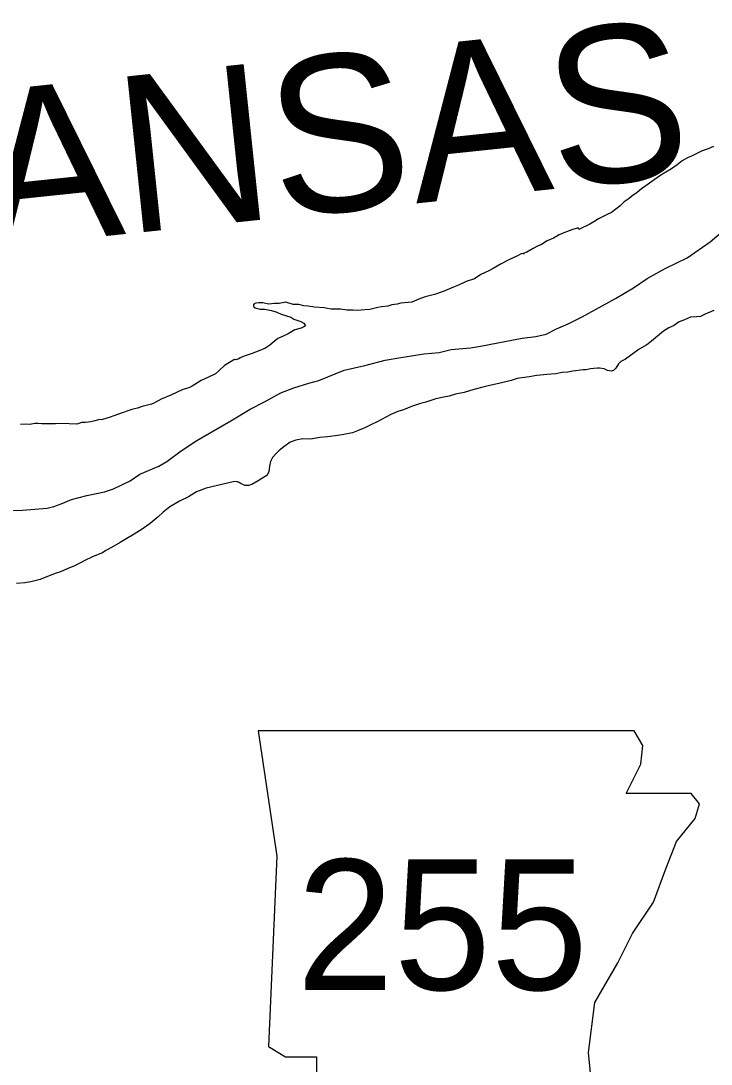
# Model space of a CAD drawing. Extents: x -939622 to -934245, y 1383184 to 1385301.
# Drawn here: x -936353.98 to -936345.6, y 1384560.75 to 1384573.42 of the extents above; entities that cross this region are included whole.
import ezdxf

# ---------------------------------------------------------------- set-up
doc = ezdxf.new("R2010")
doc.units = 0
for name, color, linetype in [('Level 2', 7, 'Continuous'), ('Level 21', 7, 'Continuous'), ('Level 9', 7, 'Continuous')]:
    doc.layers.add(name, color=color, linetype=linetype)

msp = doc.modelspace()

# ---------------------------------------------------------------- linework, layer by layer
at = {"layer": 'Level 2'}
msp.add_lwpolyline([(-936355.706, 1384567.471), (-936353.956, 1384567.482), (-936353.656, 1384567.505), (-936353.575, 1384567.523), (-936353.486, 1384567.557), (-936353.363, 1384567.609), (-936353.175, 1384567.658), (-936352.962, 1384567.701), (-936352.851, 1384567.741), (-936352.648, 1384567.835), (-936352.532, 1384567.917), (-936352.379, 1384567.981), (-936352.302, 1384568.014), (-936352.206, 1384568.072), (-936352.03, 1384568.202), (-936351.842, 1384568.326), (-936351.43, 1384568.566), (-936351.194, 1384568.706), (-936351.018, 1384568.794), (-936350.823, 1384568.903), (-936350.662, 1384568.967), (-936350.483, 1384569.022), (-936350.36, 1384569.056), (-936350.052, 1384569.178), (-936349.801, 1384569.236), (-936349.555, 1384569.301), (-936349.367, 1384569.335), (-936349.211, 1384569.357), (-936349.088, 1384569.379), (-936348.899, 1384569.395), (-936348.753, 1384569.429), (-936348.519, 1384569.452), (-936348.399, 1384569.473), (-936347.894, 1384569.569), (-936347.729, 1384569.588), (-936347.603, 1384569.616), (-936347.475, 1384569.68), (-936347.337, 1384569.744), (-936347.164, 1384569.829), (-936346.761, 1384570.051), (-936346.543, 1384570.178), (-936346.375, 1384570.293), (-936346.157, 1384570.415), (-936345.891, 1384570.542), (-936345.611, 1384570.736), (-936345.447, 1384570.881)], dxfattribs=at)
msp.add_lwpolyline([(-936355.706, 1384567.471), (-936353.956, 1384567.482), (-936353.656, 1384567.505), (-936353.575, 1384567.523), (-936353.486, 1384567.557), (-936353.363, 1384567.609), (-936353.175, 1384567.658), (-936352.962, 1384567.701), (-936352.851, 1384567.741), (-936352.648, 1384567.835), (-936352.532, 1384567.917), (-936352.379, 1384567.981), (-936352.302, 1384568.014), (-936352.206, 1384568.072), (-936352.03, 1384568.202), (-936351.842, 1384568.326), (-936351.43, 1384568.566), (-936351.194, 1384568.706), (-936351.018, 1384568.794), (-936350.823, 1384568.903), (-936350.662, 1384568.967), (-936350.483, 1384569.022), (-936350.36, 1384569.056), (-936350.052, 1384569.178), (-936349.801, 1384569.236), (-936349.555, 1384569.301), (-936349.367, 1384569.335), (-936349.211, 1384569.357), (-936349.088, 1384569.379), (-936348.899, 1384569.395), (-936348.753, 1384569.429), (-936348.519, 1384569.452), (-936348.399, 1384569.473), (-936347.894, 1384569.569), (-936347.729, 1384569.588), (-936347.603, 1384569.616), (-936347.475, 1384569.68), (-936347.337, 1384569.744), (-936347.164, 1384569.829), (-936346.761, 1384570.051), (-936346.543, 1384570.178), (-936346.375, 1384570.293), (-936346.157, 1384570.415), (-936345.891, 1384570.542), (-936345.611, 1384570.736), (-936345.447, 1384570.881)], dxfattribs=at)
at = {"layer": 'Level 21'}
msp.add_lwpolyline([(-936351.097, 1384564.802), (-936350.869, 1384563.279), (-936350.97, 1384560.97), (-936350.767, 1384560.843), (-936350.387, 1384560.843), (-936350.387, 1384560.031), (-936347.189, 1384560.031), (-936347.037, 1384560.361), (-936347.088, 1384560.894), (-936347.012, 1384561.503), (-936346.732, 1384561.985), (-936346.555, 1384562.34), (-936346.301, 1384562.721), (-936346.149, 1384563.127), (-936346.022, 1384563.457), (-936345.794, 1384563.736), (-936345.743, 1384563.914), (-936345.844, 1384564.041), (-936346.631, 1384564.041), (-936346.453, 1384564.396), (-936346.428, 1384564.624), (-936346.533, 1384564.8)], close=True, dxfattribs=at)
at = {"layer": 'Level 9'}
for points in [[(-936345.573, 1384571.895), (-936345.636, 1384571.865), (-936345.711, 1384571.842), (-936345.781, 1384571.807), (-936345.829, 1384571.783), (-936345.886, 1384571.756), (-936345.952, 1384571.721), (-936346.012, 1384571.671), (-936346.082, 1384571.626), (-936346.151, 1384571.585), (-936346.223, 1384571.54), (-936346.32, 1384571.469), (-936346.392, 1384571.419), (-936346.446, 1384571.38), (-936346.498, 1384571.336), (-936346.561, 1384571.294), (-936346.597, 1384571.262), (-936346.655, 1384571.223), (-936346.703, 1384571.176), (-936346.808, 1384571.096), (-936346.869, 1384571.066), (-936346.92, 1384571.043), (-936346.968, 1384571.016), (-936347.022, 1384570.981), (-936347.073, 1384570.951), (-936347.206, 1384570.886), (-936347.215, 1384570.907), (-936347.29, 1384570.884), (-936347.386, 1384570.849), (-936347.443, 1384570.822), (-936347.515, 1384570.784), (-936347.59, 1384570.749), (-936347.66, 1384570.707), (-936347.708, 1384570.684), (-936347.762, 1384570.657), (-936347.837, 1384570.613), (-936347.882, 1384570.598), (-936347.87, 1384570.595), (-936347.906, 1384570.593), (-936347.952, 1384570.566), (-936348.063, 1384570.516), (-936348.147, 1384570.472), (-936348.247, 1384570.413), (-936348.298, 1384570.386), (-936348.394, 1384570.342), (-936348.472, 1384570.289), (-936348.574, 1384570.257), (-936348.665, 1384570.212), (-936348.728, 1384570.186), (-936348.851, 1384570.136), (-936348.956, 1384570.098), (-936349.07, 1384570.072), (-936349.146, 1384570.04), (-936349.233, 1384570.004), (-936349.365, 1384569.994), (-936349.41, 1384569.982), (-936349.476, 1384569.971), (-936349.524, 1384569.956), (-936349.602, 1384569.948), (-936349.644, 1384569.942), (-936349.74, 1384569.916), (-936349.803, 1384569.911), (-936349.893, 1384569.906), (-936349.95, 1384569.909), (-936350.021, 1384569.91), (-936350.099, 1384569.919), (-936350.21, 1384569.92), (-936350.255, 1384569.93), (-936350.297, 1384569.936), (-936350.413, 1384569.946), (-936350.491, 1384569.956), (-936350.542, 1384569.962), (-936350.602, 1384569.975), (-936350.674, 1384569.976), (-936350.76, 1384570.004), (-936350.841, 1384569.989), (-936350.898, 1384569.99), (-936350.973, 1384569.981), (-936351.039, 1384569.997), (-936351.087, 1384569.998), (-936351.126, 1384569.992), (-936351.147, 1384569.986), (-936351.153, 1384569.971), (-936351.153, 1384569.962), (-936351.15, 1384569.947), (-936351.132, 1384569.938), (-936351.076, 1384569.919), (-936351.016, 1384569.922), (-936350.935, 1384569.903), (-936350.869, 1384569.884), (-936350.816, 1384569.86), (-936350.753, 1384569.838), (-936350.702, 1384569.823), (-936350.663, 1384569.799), (-936350.577, 1384569.771)], [(-936345.573, 1384571.895), (-936345.636, 1384571.865), (-936345.711, 1384571.842), (-936345.781, 1384571.807), (-936345.829, 1384571.783), (-936345.886, 1384571.756), (-936345.952, 1384571.721), (-936346.012, 1384571.671), (-936346.082, 1384571.626), (-936346.151, 1384571.585), (-936346.223, 1384571.54), (-936346.32, 1384571.469), (-936346.392, 1384571.419), (-936346.446, 1384571.38), (-936346.498, 1384571.336), (-936346.561, 1384571.294), (-936346.597, 1384571.262), (-936346.655, 1384571.223), (-936346.703, 1384571.176), (-936346.808, 1384571.096), (-936346.869, 1384571.066), (-936346.92, 1384571.043), (-936346.968, 1384571.016), (-936347.022, 1384570.981), (-936347.073, 1384570.951), (-936347.206, 1384570.886), (-936347.215, 1384570.907), (-936347.29, 1384570.884), (-936347.386, 1384570.849), (-936347.443, 1384570.822), (-936347.515, 1384570.784), (-936347.59, 1384570.749), (-936347.66, 1384570.707), (-936347.708, 1384570.684), (-936347.762, 1384570.657), (-936347.837, 1384570.613), (-936347.882, 1384570.598), (-936347.87, 1384570.595), (-936347.906, 1384570.593), (-936347.952, 1384570.566), (-936348.063, 1384570.516), (-936348.147, 1384570.472), (-936348.247, 1384570.413), (-936348.298, 1384570.386), (-936348.394, 1384570.342), (-936348.472, 1384570.289), (-936348.574, 1384570.257), (-936348.665, 1384570.212), (-936348.728, 1384570.186), (-936348.851, 1384570.136), (-936348.956, 1384570.098), (-936349.07, 1384570.072), (-936349.146, 1384570.04), (-936349.233, 1384570.004), (-936349.365, 1384569.994), (-936349.41, 1384569.982), (-936349.476, 1384569.971), (-936349.524, 1384569.956), (-936349.602, 1384569.948), (-936349.644, 1384569.942), (-936349.74, 1384569.916), (-936349.803, 1384569.911), (-936349.893, 1384569.906), (-936349.95, 1384569.909), (-936350.021, 1384569.91), (-936350.099, 1384569.919), (-936350.21, 1384569.92), (-936350.255, 1384569.93), (-936350.297, 1384569.936), (-936350.413, 1384569.946), (-936350.491, 1384569.956), (-936350.542, 1384569.962), (-936350.602, 1384569.975), (-936350.674, 1384569.976), (-936350.76, 1384570.004), (-936350.841, 1384569.989), (-936350.898, 1384569.99), (-936350.973, 1384569.981), (-936351.039, 1384569.997), (-936351.087, 1384569.998), (-936351.126, 1384569.992), (-936351.147, 1384569.986), (-936351.153, 1384569.971), (-936351.153, 1384569.962), (-936351.15, 1384569.947), (-936351.132, 1384569.938), (-936351.076, 1384569.919), (-936351.016, 1384569.922), (-936350.935, 1384569.903), (-936350.869, 1384569.884), (-936350.816, 1384569.86), (-936350.753, 1384569.838), (-936350.702, 1384569.823), (-936350.663, 1384569.799), (-936350.577, 1384569.771)], [(-936345.567, 1384569.905), (-936345.672, 1384569.861), (-936345.73, 1384569.831), (-936345.778, 1384569.829), (-936345.853, 1384569.823), (-936345.925, 1384569.791), (-936345.988, 1384569.765), (-936346.057, 1384569.717), (-936346.114, 1384569.694), (-936346.178, 1384569.652), (-936346.229, 1384569.611), (-936346.325, 1384569.531), (-936346.38, 1384569.489), (-936346.473, 1384569.433), (-936346.551, 1384569.38), (-936346.624, 1384569.326), (-936346.639, 1384569.314), (-936346.696, 1384569.285), (-936346.723, 1384569.255), (-936346.757, 1384569.204), (-936346.787, 1384569.175), (-936346.811, 1384569.166), (-936346.859, 1384569.175), (-936346.898, 1384569.194), (-936346.954, 1384569.206), (-936346.981, 1384569.206), (-936347.023, 1384569.201), (-936347.065, 1384569.195), (-936347.119, 1384569.184), (-936347.155, 1384569.184), (-936347.278, 1384569.167), (-936347.338, 1384569.156), (-936347.41, 1384569.15), (-936347.485, 1384569.136), (-936347.593, 1384569.128), (-936347.716, 1384569.117), (-936347.809, 1384569.1), (-936347.953, 1384569.077), (-936348.025, 1384569.054)], [(-936345.567, 1384569.905), (-936345.672, 1384569.861), (-936345.73, 1384569.831), (-936345.778, 1384569.829), (-936345.853, 1384569.823), (-936345.925, 1384569.791), (-936345.988, 1384569.765), (-936346.057, 1384569.717), (-936346.114, 1384569.694), (-936346.178, 1384569.652), (-936346.229, 1384569.611), (-936346.325, 1384569.531), (-936346.38, 1384569.489), (-936346.473, 1384569.433), (-936346.551, 1384569.38), (-936346.624, 1384569.326), (-936346.639, 1384569.314), (-936346.696, 1384569.285), (-936346.723, 1384569.255), (-936346.757, 1384569.204), (-936346.787, 1384569.175), (-936346.811, 1384569.166), (-936346.859, 1384569.175), (-936346.898, 1384569.194), (-936346.954, 1384569.206), (-936346.981, 1384569.206), (-936347.023, 1384569.201), (-936347.065, 1384569.195), (-936347.119, 1384569.184), (-936347.155, 1384569.184), (-936347.278, 1384569.167), (-936347.338, 1384569.156), (-936347.41, 1384569.15), (-936347.485, 1384569.136), (-936347.593, 1384569.128), (-936347.716, 1384569.117), (-936347.809, 1384569.1), (-936347.953, 1384569.077), (-936348.025, 1384569.054)], [(-936350.577, 1384569.771), (-936350.544, 1384569.749), (-936350.523, 1384569.719), (-936350.541, 1384569.704), (-936350.575, 1384569.69), (-936350.65, 1384569.669), (-936350.731, 1384569.619), (-936350.8, 1384569.59), (-936350.86, 1384569.563), (-936350.903, 1384569.528), (-936350.954, 1384569.483), (-936351.017, 1384569.442), (-936351.128, 1384569.398), (-936351.183, 1384569.377), (-936351.267, 1384569.351), (-936351.315, 1384569.33), (-936351.33, 1384569.318), (-936351.366, 1384569.307), (-936351.384, 1384569.31), (-936351.507, 1384569.236), (-936351.568, 1384569.177), (-936351.616, 1384569.135), (-936351.7, 1384569.094), (-936351.788, 1384569.056), (-936351.899, 1384568.985), (-936351.938, 1384568.964), (-936352.01, 1384568.944), (-936352.155, 1384568.876), (-936352.272, 1384568.829), (-936352.353, 1384568.782), (-936352.392, 1384568.767), (-936352.44, 1384568.755), (-936352.506, 1384568.738), (-936352.56, 1384568.718), (-936352.596, 1384568.709), (-936352.629, 1384568.703), (-936352.69, 1384568.68), (-936352.729, 1384568.665), (-936352.759, 1384568.656), (-936352.837, 1384568.63), (-936352.903, 1384568.607), (-936352.984, 1384568.58), (-936353.032, 1384568.575), (-936353.08, 1384568.566), (-936353.128, 1384568.552), (-936353.191, 1384568.546), (-936353.236, 1384568.544), (-936353.296, 1384568.526), (-936353.389, 1384568.53), (-936353.488, 1384568.534), (-936353.557, 1384568.529), (-936353.611, 1384568.529), (-936353.661, 1384568.527), (-936353.721, 1384568.53), (-936353.769, 1384568.534), (-936353.808, 1384568.531), (-936353.868, 1384568.522), (-936353.919, 1384568.523), (-936353.979, 1384568.52)], [(-936350.577, 1384569.771), (-936350.544, 1384569.749), (-936350.523, 1384569.719), (-936350.541, 1384569.704), (-936350.575, 1384569.69), (-936350.65, 1384569.669), (-936350.731, 1384569.619), (-936350.8, 1384569.59), (-936350.86, 1384569.563), (-936350.903, 1384569.528), (-936350.954, 1384569.483), (-936351.017, 1384569.442), (-936351.128, 1384569.398), (-936351.183, 1384569.377), (-936351.267, 1384569.351), (-936351.315, 1384569.33), (-936351.33, 1384569.318), (-936351.366, 1384569.307), (-936351.384, 1384569.31), (-936351.507, 1384569.236), (-936351.568, 1384569.177), (-936351.616, 1384569.135), (-936351.7, 1384569.094), (-936351.788, 1384569.056), (-936351.899, 1384568.985), (-936351.938, 1384568.964), (-936352.01, 1384568.944), (-936352.155, 1384568.876), (-936352.272, 1384568.829), (-936352.353, 1384568.782), (-936352.392, 1384568.767), (-936352.44, 1384568.755), (-936352.506, 1384568.738), (-936352.56, 1384568.718), (-936352.596, 1384568.709), (-936352.629, 1384568.703), (-936352.69, 1384568.68), (-936352.729, 1384568.665), (-936352.759, 1384568.656), (-936352.837, 1384568.63), (-936352.903, 1384568.607), (-936352.984, 1384568.58), (-936353.032, 1384568.575), (-936353.08, 1384568.566), (-936353.128, 1384568.552), (-936353.191, 1384568.546), (-936353.236, 1384568.544), (-936353.296, 1384568.526), (-936353.389, 1384568.53), (-936353.488, 1384568.534), (-936353.557, 1384568.529), (-936353.611, 1384568.529), (-936353.661, 1384568.527), (-936353.721, 1384568.53), (-936353.769, 1384568.534), (-936353.808, 1384568.531), (-936353.868, 1384568.522), (-936353.919, 1384568.523), (-936353.979, 1384568.52)], [(-936348.025, 1384569.054), (-936348.175, 1384569.016), (-936348.307, 1384568.988), (-936348.37, 1384568.973), (-936348.464, 1384568.95), (-936348.533, 1384568.927), (-936348.599, 1384568.909), (-936348.704, 1384568.889), (-936348.779, 1384568.866), (-936348.845, 1384568.851), (-936348.941, 1384568.831), (-936349.061, 1384568.793), (-936349.127, 1384568.776), (-936349.235, 1384568.738), (-936349.334, 1384568.7), (-936349.401, 1384568.676), (-936349.488, 1384568.641), (-936349.548, 1384568.609), (-936349.635, 1384568.562), (-936349.738, 1384568.512), (-936349.804, 1384568.479), (-936349.891, 1384568.444), (-936349.951, 1384568.42), (-936350.077, 1384568.395), (-936350.161, 1384568.383), (-936350.257, 1384568.369), (-936350.347, 1384568.364), (-936350.461, 1384568.344), (-936350.554, 1384568.345), (-936350.638, 1384568.328), (-936350.71, 1384568.304), (-936350.785, 1384568.248), (-936350.84, 1384568.204), (-936350.882, 1384568.165), (-936350.921, 1384568.12), (-936350.946, 1384568.072), (-936350.958, 1384568.016), (-936350.965, 1384567.983), (-936350.968, 1384567.944), (-936350.992, 1384567.902), (-936351.052, 1384567.866), (-936351.095, 1384567.837), (-936351.173, 1384567.792), (-936351.212, 1384567.781), (-936351.254, 1384567.778), (-936351.281, 1384567.79), (-936351.302, 1384567.8), (-936351.326, 1384567.815), (-936351.358, 1384567.827), (-936351.4, 1384567.825), (-936351.728, 1384567.746), (-936351.845, 1384567.703), (-936351.941, 1384567.643), (-936352.052, 1384567.59), (-936352.167, 1384567.519), (-936352.251, 1384567.454), (-936352.312, 1384567.401), (-936352.408, 1384567.318), (-936352.505, 1384567.249), (-936352.601, 1384567.187), (-936352.692, 1384567.134), (-936352.77, 1384567.087), (-936352.875, 1384567.028), (-936352.945, 1384566.992), (-936352.984, 1384566.963), (-936353.098, 1384566.919), (-936353.131, 1384566.901), (-936353.182, 1384566.877), (-936353.27, 1384566.833), (-936353.327, 1384566.804), (-936353.414, 1384566.766), (-936353.495, 1384566.733), (-936353.546, 1384566.716), (-936353.633, 1384566.681), (-936353.742, 1384566.637), (-936353.853, 1384566.611), (-936353.928, 1384566.596), (-936354.027, 1384566.591)], [(-936348.025, 1384569.054), (-936348.175, 1384569.016), (-936348.307, 1384568.988), (-936348.37, 1384568.973), (-936348.464, 1384568.95), (-936348.533, 1384568.927), (-936348.599, 1384568.909), (-936348.704, 1384568.889), (-936348.779, 1384568.866), (-936348.845, 1384568.851), (-936348.941, 1384568.831), (-936349.061, 1384568.793), (-936349.127, 1384568.776), (-936349.235, 1384568.738), (-936349.334, 1384568.7), (-936349.401, 1384568.676), (-936349.488, 1384568.641), (-936349.548, 1384568.609), (-936349.635, 1384568.562), (-936349.738, 1384568.512), (-936349.804, 1384568.479), (-936349.891, 1384568.444), (-936349.951, 1384568.42), (-936350.077, 1384568.395), (-936350.161, 1384568.383), (-936350.257, 1384568.369), (-936350.347, 1384568.364), (-936350.461, 1384568.344), (-936350.554, 1384568.345), (-936350.638, 1384568.328), (-936350.71, 1384568.304), (-936350.785, 1384568.248), (-936350.84, 1384568.204), (-936350.882, 1384568.165), (-936350.921, 1384568.12), (-936350.946, 1384568.072), (-936350.958, 1384568.016), (-936350.965, 1384567.983), (-936350.968, 1384567.944), (-936350.992, 1384567.902), (-936351.052, 1384567.866), (-936351.095, 1384567.837), (-936351.173, 1384567.792), (-936351.212, 1384567.781), (-936351.254, 1384567.778), (-936351.281, 1384567.79), (-936351.302, 1384567.8), (-936351.326, 1384567.815), (-936351.358, 1384567.827), (-936351.4, 1384567.825), (-936351.728, 1384567.746), (-936351.845, 1384567.703), (-936351.941, 1384567.643), (-936352.052, 1384567.59), (-936352.167, 1384567.519), (-936352.251, 1384567.454), (-936352.312, 1384567.401), (-936352.408, 1384567.318), (-936352.505, 1384567.249), (-936352.601, 1384567.187), (-936352.692, 1384567.134), (-936352.77, 1384567.087), (-936352.875, 1384567.028), (-936352.945, 1384566.992), (-936352.984, 1384566.963), (-936353.098, 1384566.919), (-936353.131, 1384566.901), (-936353.182, 1384566.877), (-936353.27, 1384566.833), (-936353.327, 1384566.804), (-936353.414, 1384566.766), (-936353.495, 1384566.733), (-936353.546, 1384566.716), (-936353.633, 1384566.681), (-936353.742, 1384566.637), (-936353.853, 1384566.611), (-936353.928, 1384566.596), (-936354.027, 1384566.591)]]:
    msp.add_lwpolyline(points, dxfattribs=at)

# ---------------------------------------------------------------- texts
at = {"layer": 'Level 21'}
msp.add_text('255', height=1.584, dxfattribs=at).set_placement((-936350.629, 1384561.656))
at = {"layer": 'Level 9'}
msp.add_text('ARKANSAS', height=1.9008, rotation=6, dxfattribs=at).set_placement((-936359.577, 1384570.111))

doc.saveas('drawing.dxf')
